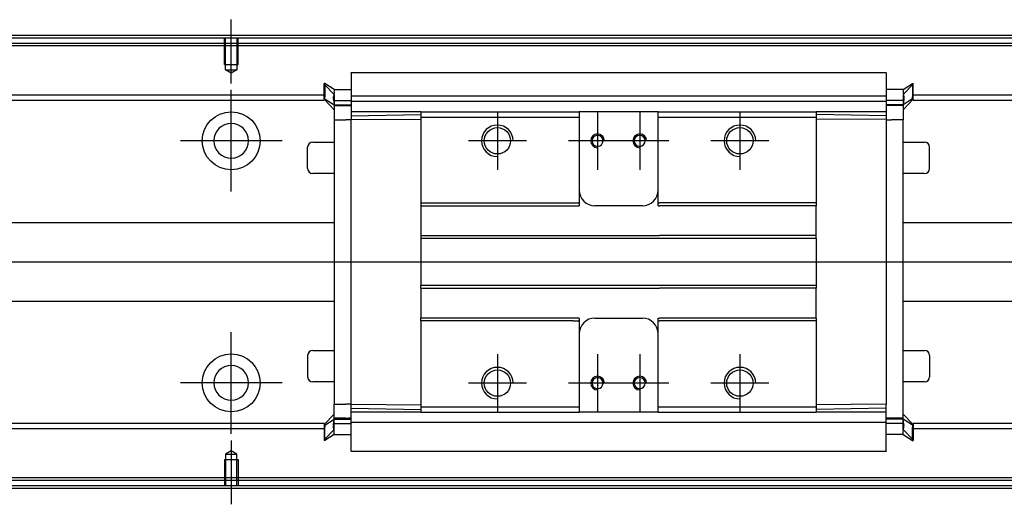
# Model space of a CAD drawing. Header units: millimetres. Extents: x -386 to 3135, y -1989 to 860.
# Tile 488 of 596: x 1646 to 1833, y -798 to -706. Entities that reach past the tile are written whole.
import ezdxf
from ezdxf.lldxf.tags import DXFTag

# ---------------------------------------------------------------- set-up
doc = ezdxf.new("R2010")
doc.units = ezdxf.units.MM
doc.layers.get('0').update_dxf_attribs({"linetype": 'CONTINUOUS'})
tags = doc.linetypes.add('DASHED', pattern=[25.72, 12.86, -12.86]).pattern_tags.tags
tags[6:7] = [DXFTag(74, 4), DXFTag(75, 0), DXFTag(340, '0'), DXFTag(46, 0.0), DXFTag(50, 0.0), DXFTag(44, 0.0), DXFTag(45, 0.0)]
tags[4:5] = [DXFTag(74, 4), DXFTag(75, 0), DXFTag(340, '0'), DXFTag(46, 0.0), DXFTag(50, 0.0), DXFTag(44, 0.0), DXFTag(45, 0.0)]

msp = doc.modelspace()

# ---------------------------------------------------------------- linework, layer by layer
at = {"ltscale": 0.2}
for p, q in [((1685.88, -718.1), (1685.88, -705.95)), ((1685.88, -738.6), (1685.88, -719.3)), ((1736.38, -723.45), (1736.38, -734.45)), ((1755.38, -723.45), (1755.38, -734.45)), ((1763.38, -723.45), (1763.38, -734.45)), ((1782.38, -723.45), (1782.38, -734.45)), ((1695.53, -728.95), (1676.23, -728.95)), ((1741.88, -728.95), (1730.88, -728.95)), ((1760.88, -728.95), (1749.88, -728.95)), ((1768.88, -728.95), (1757.88, -728.95)), ((1787.88, -728.95), (1776.88, -728.95)), ((1685.88, -784.55), (1685.88, -765.25)), ((1736.38, -769.45), (1736.38, -780.45)), ((1755.38, -769.45), (1755.38, -780.45)), ((1763.38, -769.45), (1763.38, -780.45)), ((1782.38, -769.45), (1782.38, -780.45)), ((1695.53, -774.9), (1676.23, -774.9)), ((1741.88, -774.95), (1730.88, -774.95)), ((1760.88, -774.95), (1749.88, -774.95)), ((1768.88, -774.95), (1757.88, -774.95)), ((1787.88, -774.95), (1776.88, -774.95)), ((1685.88, -785.81), (1685.88, -797.95))]:
    msp.add_line(p, q, dxfattribs=at)
at = {"linetype": 'Continuous'}
for p, q in [((1886.76, -709.45), (1615.88, -709.45)), ((1886.52, -710.45), (1615.88, -710.45)), ((1708.63, -716), (1810.13, -716)), ((1708.63, -716.04), (1708.63, -721.35)), ((1810.13, -716.04), (1810.13, -721.35)), ((1703.63, -718.08), (1703.53, -718.08)), ((1703.53, -720.62), (1703.53, -718.08)), ((1703.53, -718.18), (1705.43, -720.16)), ((1705.43, -719.23), (1703.63, -718.08)), ((1703.63, -718.08), (1703.63, -720.62)), ((1813.33, -719.23), (1815.13, -718.08)), ((1815.23, -718.18), (1813.33, -720.16)), ((1815.13, -718.08), (1815.23, -718.08)), ((1815.13, -718.08), (1815.13, -720.62)), ((1815.23, -720.62), (1815.23, -718.08)), ((1703.53, -720.27), (1615.88, -720.27)), ((1703.53, -720.97), (1703.53, -720.62)), ((1703.53, -720.97), (1703.63, -720.97)), ((1703.53, -721.07), (1703.53, -720.97)), ((1703.63, -720.97), (1703.63, -720.62)), ((1703.63, -720.97), (1705.43, -722.12)), ((1705.43, -719.23), (1708.63, -719.23)), ((1708.63, -720.42), (1810.13, -720.42)), ((1813.33, -719.23), (1810.13, -719.23)), ((1810.14, -720.27), (1810.13, -720.27)), ((1815.13, -720.97), (1813.33, -722.12)), ((1815.13, -720.97), (1815.13, -720.62)), ((1815.23, -720.97), (1815.13, -720.97)), ((1934.16, -720.27), (1815.23, -720.27)), ((1815.23, -720.97), (1815.23, -720.62)), ((1815.23, -721.07), (1815.23, -720.97)), ((1703.53, -721.27), (1615.88, -721.27)), ((1705.43, -723.05), (1703.53, -721.07)), ((1705.31, -721.27), (1708.62, -721.27)), ((1705.43, -721.22), (1705.43, -722.27)), ((1705.43, -722.12), (1708.63, -722.12)), ((1705.43, -722.27), (1705.43, -724.97)), ((1708.63, -721.47), (1708.63, -721.35)), ((1708.63, -721.47), (1708.63, -723.47)), ((1810.13, -721.47), (1708.63, -721.47)), ((1810.13, -721.47), (1810.13, -721.35)), ((1810.13, -721.47), (1810.13, -721.35)), ((1810.13, -721.47), (1810.13, -723.47)), ((1813.33, -722.12), (1810.13, -722.12)), ((1813.46, -721.27), (1810.14, -721.27)), ((1813.33, -723.05), (1815.23, -721.07)), ((1813.33, -721.22), (1813.33, -722.27)), ((1813.33, -722.27), (1813.33, -724.97)), ((1933.91, -721.27), (1815.23, -721.27)), ((1721.88, -723.47), (1708.63, -723.47)), ((1708.63, -723.47), (1708.63, -724.2)), ((1708.63, -724.2), (1721.88, -723.97)), ((1708.63, -724.2), (1708.63, -724.93)), ((1721.88, -723.47), (1721.88, -724.47)), ((1721.88, -724.47), (1721.88, -740.75)), ((1751.63, -723.47), (1751.88, -723.47)), ((1751.63, -724.47), (1751.88, -724.47)), ((1751.88, -723.47), (1751.88, -724.47)), ((1766.88, -723.47), (1751.88, -723.47)), ((1751.88, -724.47), (1751.88, -740.75)), ((1766.88, -723.47), (1796.88, -723.47)), ((1766.88, -724.47), (1766.88, -723.47)), ((1766.88, -724.47), (1796.88, -724.47)), ((1766.88, -740.75), (1766.88, -724.47)), ((1796.88, -723.47), (1796.88, -724.47)), ((1810.13, -723.47), (1796.88, -723.47)), ((1810.13, -724.2), (1796.88, -723.97)), ((1796.88, -724.47), (1796.88, -740.75)), ((1810.13, -723.47), (1810.13, -724.2)), ((1810.13, -724.2), (1810.13, -724.93)), ((1705.43, -724.97), (1707.63, -724.97)), ((1705.43, -724.97), (1705.43, -778.93)), ((1708.63, -724.97), (1707.63, -724.97)), ((1708.63, -724.93), (1721.88, -724.84)), ((1708.63, -778.97), (1708.63, -724.93)), ((1810.13, -724.93), (1796.88, -724.84)), ((1810.13, -724.93), (1810.13, -778.97)), ((1810.13, -724.97), (1811.13, -724.97)), ((1813.33, -724.97), (1811.13, -724.97)), ((1813.33, -781.78), (1813.33, -724.97)), ((1700.38, -734.18), (1700.38, -730.18)), ((1700.38, -730.18), (1700.38, -730.18)), ((1701.38, -729.18), (1705.43, -729.18)), ((1813.33, -729.18), (1817.38, -729.18)), ((1818.38, -734.18), (1818.38, -730.18)), ((1705.43, -735.18), (1701.38, -735.18)), ((1817.38, -735.18), (1813.33, -735.18)), ((1721.88, -740.75), (1750.78, -740.75)), ((1721.88, -740.75), (1721.88, -741.3)), ((1721.88, -741.3), (1751.88, -741.3)), ((1721.88, -741.3), (1721.88, -746.95)), ((1751.88, -740.75), (1751.88, -741.3)), ((1763.88, -741.3), (1754.88, -741.3)), ((1766.88, -741.3), (1766.88, -740.75)), ((1766.88, -741.3), (1767.13, -741.3)), ((1783.13, -741.3), (1767.13, -741.3)), ((1796.88, -741.3), (1783.13, -741.3)), ((1796.88, -740.75), (1796.88, -741.3)), ((1796.88, -746.95), (1796.88, -741.3)), ((1632.38, -744.45), (1705.43, -744.45)), ((1813.33, -744.45), (1928.33, -744.45)), ((1721.88, -746.95), (1767.13, -746.95)), ((1721.88, -746.95), (1721.88, -747.5)), ((1783.13, -746.95), (1767.13, -746.95)), ((1796.88, -746.95), (1783.13, -746.95)), ((1796.88, -747.5), (1796.88, -746.95)), ((1796.88, -747.5), (1721.88, -747.5)), ((1721.88, -747.5), (1721.88, -756.4)), ((1796.88, -747.5), (1796.88, -756.4)), ((1796.88, -756.4), (1721.88, -756.4)), ((1721.88, -756.95), (1721.88, -756.4)), ((1796.88, -756.4), (1796.88, -756.95)), ((1721.88, -756.95), (1767.13, -756.95)), ((1721.88, -756.95), (1721.88, -762.6)), ((1783.13, -756.95), (1767.13, -756.95)), ((1796.88, -756.95), (1783.13, -756.95)), ((1796.88, -762.6), (1796.88, -756.95)), ((1705.43, -759.45), (1632.38, -759.45)), ((1924.71, -759.45), (1813.33, -759.45)), ((1751.88, -762.6), (1721.88, -762.6)), ((1721.88, -763.15), (1721.88, -762.6)), ((1750.78, -763.15), (1721.88, -763.15)), ((1721.88, -763.15), (1721.88, -779.43)), ((1751.88, -762.6), (1751.88, -763.15)), ((1751.88, -763.15), (1751.88, -779.43)), ((1754.88, -762.6), (1763.88, -762.6)), ((1766.88, -763.15), (1766.88, -762.6)), ((1766.88, -779.43), (1766.88, -763.15)), ((1783.13, -762.6), (1767.13, -762.6)), ((1796.88, -762.6), (1783.13, -762.6)), ((1796.88, -762.6), (1796.88, -763.15)), ((1796.88, -763.15), (1796.88, -779.43)), ((1701.38, -768.73), (1705.43, -768.73)), ((1813.33, -768.73), (1817.38, -768.73)), ((1700.38, -769.73), (1700.38, -773.73)), ((1818.38, -769.73), (1818.38, -773.73)), ((1705.43, -774.73), (1701.38, -774.73)), ((1817.38, -774.73), (1813.33, -774.73)), ((1818.38, -773.73), (1818.38, -773.73)), ((1705.43, -781.63), (1705.43, -778.93)), ((1705.43, -778.93), (1707.63, -778.93)), ((1708.63, -778.93), (1707.63, -778.93)), ((1810.13, -780.43), (1810.13, -778.93)), ((1708.63, -779.7), (1708.63, -778.97)), ((1708.63, -778.97), (1721.88, -779.07)), ((1708.63, -779.7), (1721.88, -779.93)), ((1708.63, -780.43), (1708.63, -779.7)), ((1708.63, -782.43), (1708.63, -780.43)), ((1721.85, -780.43), (1708.63, -780.43)), ((1721.88, -779.43), (1721.88, -780.43)), ((1751.63, -779.43), (1751.88, -779.43)), ((1751.63, -780.43), (1751.88, -780.43)), ((1751.88, -779.43), (1751.88, -780.43)), ((1766.88, -780.43), (1751.88, -780.43)), ((1766.88, -779.43), (1796.88, -779.43)), ((1766.88, -780.43), (1766.88, -779.43)), ((1766.88, -780.43), (1796.88, -780.43)), ((1810.13, -778.97), (1796.88, -779.07)), ((1796.88, -779.43), (1796.88, -780.43)), ((1810.13, -779.7), (1796.88, -779.93)), ((1810.13, -780.43), (1796.88, -780.43)), ((1810.13, -782.43), (1810.13, -780.43)), ((1703.53, -782.63), (1615.88, -782.63)), ((1705.43, -780.86), (1703.53, -782.83)), ((1703.63, -782.93), (1705.43, -781.78)), ((1705.31, -782.63), (1708.62, -782.63)), ((1705.43, -782.69), (1705.43, -781.63)), ((1705.43, -781.78), (1708.63, -781.78)), ((1810.13, -782.43), (1708.63, -782.43)), ((1708.63, -787.87), (1708.63, -782.43)), ((1708.63, -782.43), (1708.63, -782.56)), ((1813.33, -781.78), (1810.13, -781.78)), ((1810.13, -782.43), (1810.13, -782.56)), ((1810.13, -782.43), (1810.13, -782.56)), ((1810.13, -787.87), (1810.13, -782.56)), ((1813.46, -782.63), (1810.14, -782.63)), ((1813.33, -780.86), (1815.23, -782.83)), ((1813.33, -782.69), (1813.33, -781.63)), ((1815.13, -782.93), (1813.33, -781.78)), ((1919.13, -782.63), (1815.23, -782.63)), ((1703.53, -783.63), (1615.88, -783.63)), ((1703.53, -782.83), (1703.53, -782.93)), ((1703.53, -782.93), (1703.53, -783.29)), ((1703.53, -782.93), (1703.63, -782.93)), ((1703.53, -783.29), (1703.53, -785.83)), ((1703.53, -785.73), (1705.43, -783.75)), ((1703.63, -782.93), (1703.63, -783.29)), ((1703.63, -785.83), (1703.63, -783.29)), ((1815.23, -785.73), (1813.33, -783.75)), ((1815.13, -782.93), (1815.13, -783.29)), ((1815.23, -782.93), (1815.13, -782.93)), ((1815.13, -785.83), (1815.13, -783.29)), ((1815.23, -782.83), (1815.23, -782.93)), ((1815.23, -782.93), (1815.23, -783.29)), ((1815.23, -783.29), (1815.23, -785.83)), ((1918.89, -783.63), (1815.23, -783.63)), ((1703.63, -785.83), (1703.53, -785.83)), ((1705.43, -784.68), (1703.63, -785.83)), ((1705.43, -784.68), (1708.63, -784.68)), ((1813.33, -784.68), (1810.13, -784.68)), ((1813.33, -784.68), (1815.13, -785.83)), ((1815.13, -785.83), (1815.23, -785.83)), ((1810.13, -787.91), (1708.63, -787.91)), ((1866.52, -793.45), (1615.88, -793.45)), ((1866.28, -794.45), (1615.88, -794.45))]:
    msp.add_line(p, q, dxfattribs=at)
at = {"linetype": 'DASHED', "ltscale": 0.1}
for p, q in [((1684.58, -714.45), (1684.58, -709.45)), ((1684.81, -715.45), (1684.81, -709.45)), ((1686.96, -709.45), (1686.96, -715.45)), ((1687.18, -714.45), (1687.18, -709.45)), ((1684.58, -714.45), (1687.18, -714.45)), ((1685.88, -716.1), (1684.81, -715.45)), ((1684.81, -715.45), (1686.96, -715.45)), ((1686.96, -715.45), (1685.88, -716.1)), ((1685.88, -787.81), (1684.81, -788.46)), ((1686.96, -788.46), (1685.88, -787.81)), ((1684.58, -789.45), (1687.18, -789.45)), ((1684.58, -789.45), (1684.58, -794.45)), ((1684.81, -788.46), (1684.81, -794.45)), ((1684.81, -788.46), (1686.96, -788.46)), ((1686.96, -794.45), (1686.96, -788.46)), ((1687.18, -789.45), (1687.18, -794.45))]:
    msp.add_line(p, q, dxfattribs=at)
at = {"linetype": 'DASHED'}
for p, q in [((2155.88, -710.95), (1615.88, -710.95)), ((1708.63, -716.04), (1708.63, -716)), ((1810.13, -716.04), (1810.13, -716)), ((1707.63, -722.27), (1705.43, -722.27)), ((1708.63, -722.27), (1708.13, -722.27)), ((1708.63, -722.77), (1708.63, -722.77)), ((1810.13, -722.77), (1810.13, -722.77)), ((1721.85, -732.15), (1721.88, -732.15)), ((1707.63, -781.63), (1705.43, -781.63)), ((1708.63, -781.63), (1708.13, -781.63)), ((1708.63, -781.13), (1708.63, -781.13)), ((1810.13, -781.13), (1810.13, -781.13)), ((1810.13, -781.63), (1810.63, -781.63)), ((1708.63, -787.87), (1708.63, -787.91)), ((1810.13, -787.87), (1810.13, -787.91)), ((1866.64, -792.95), (1615.88, -792.95))]:
    msp.add_line(p, q, dxfattribs=at)
msp.add_line((2169.88, -752), (1527.88, -751.95))
at = {"linetype": 'Continuous'}
for centre, radius in [((1685.88, -728.95), 5.5), ((1736.38, -728.95), 2.5), ((1782.38, -728.95), 2.5), ((1685.88, -774.9), 5.5), ((1736.38, -774.95), 2.5), ((1782.38, -774.95), 2.5)]:
    msp.add_circle(centre, radius, dxfattribs=at)
at = {"linetype": 'Continuous', "extrusion": (0, 0, -1)}
for centre, radius in [((-1685.88, -728.95), 3.3), ((-1755.38, -728.95), 1.05), ((-1763.38, -728.95), 1.05), ((-1755.38, -774.95), 1.05), ((-1763.38, -774.95), 1.05)]:
    msp.add_circle(centre, radius, dxfattribs=at)
at = {"linetype": 'Continuous', "extrusion": (-6.12303e-17, 0, -1)}
msp.add_circle((-1685.88, -774.9), 3.3, dxfattribs=at)
for centre, radius in [((1736.38, -728.95), 3), ((1782.38, -728.95), 3), ((1755.38, -728.95), 1.3), ((1763.38, -728.95), 1.3), ((1736.38, -774.95), 3), ((1782.38, -774.95), 3), ((1755.38, -774.95), 1.3), ((1763.38, -774.95), 1.3)]:
    msp.add_arc(centre, radius, 0, 270)
at = {"linetype": 'Continuous'}
for centre, radius, start, end in [((1701.38, -730.18), 1, 90, 180), ((1817.38, -730.18), 1, 0, 90), ((1701.38, -734.18), 1, 180, 270), ((1817.38, -734.18), 1, 270, 0), ((1754.88, -738.3), 3, 180, 270), ((1763.88, -738.3), 3, 270, 360), ((1754.88, -765.6), 3, 90, 180), ((1763.88, -765.6), 3, 0, 90), ((1701.38, -769.73), 1, 90, 180), ((1817.38, -769.73), 1, 0, 90), ((1701.38, -773.73), 1, 180, 270), ((1817.38, -773.73), 1, 270, 0)]:
    msp.add_arc(centre, radius, start, end, dxfattribs=at)
for points, degree in [([(1886.88, -708.95), (1615.88, -708.95)], 1), ([(1705.27, -720.92), (1705.29, -720.74), (1705.31, -720.57), (1705.32, -720.41)], 3), ([(1813.49, -720.92), (1813.48, -720.74), (1813.46, -720.57), (1813.44, -720.41)], 3), ([(1705.28, -721.06), (1705.29, -721.13), (1705.3, -721.21), (1705.31, -721.28)], 3), ([(1705.43, -722.27), (1706.43, -722.27)], 1), ([(1706.43, -722.27), (1708.63, -722.27)], 1), ([(1813.33, -722.27), (1810.13, -722.27)], 1), ([(1813.49, -721.06), (1813.48, -721.13), (1813.47, -721.21), (1813.46, -721.28)], 3), ([(1721.88, -723.47), (1751.63, -723.47)], 1), ([(1721.88, -724.47), (1751.63, -724.47)], 1), ([(1750.78, -740.75), (1751.78, -740.75)], 1), ([(1751.88, -740.75), (1751.78, -740.75)], 1), ([(1766.88, -740.75), (1767.13, -740.75)], 1), ([(1783.13, -740.75), (1767.13, -740.75)], 1), ([(1796.88, -740.75), (1783.13, -740.75)], 1), ([(1750.78, -763.15), (1751.78, -763.15)], 1), ([(1751.88, -763.15), (1751.78, -763.15)], 1), ([(1766.88, -762.6), (1767.13, -762.6)], 1), ([(1766.88, -763.15), (1767.13, -763.15)], 1), ([(1783.13, -763.15), (1767.13, -763.15)], 1), ([(1796.88, -763.15), (1783.13, -763.15)], 1), ([(1721.88, -779.43), (1735.63, -779.43)], 1), ([(1721.88, -780.43), (1735.63, -780.43)], 1), ([(1735.63, -779.43), (1736.63, -779.43)], 1), ([(1735.63, -780.43), (1736.63, -780.43)], 1), ([(1736.63, -779.43), (1751.63, -779.43)], 1), ([(1736.63, -780.43), (1751.63, -780.43)], 1), ([(1705.28, -782.85), (1705.29, -782.77), (1705.3, -782.7), (1705.31, -782.63)], 3), ([(1705.43, -781.63), (1706.43, -781.63)], 1), ([(1706.43, -781.63), (1708.63, -781.63)], 1), ([(1813.33, -781.63), (1810.13, -781.63)], 1), ([(1813.49, -782.85), (1813.48, -782.77), (1813.47, -782.7), (1813.46, -782.63)], 3), ([(1705.27, -782.99), (1705.29, -783.17), (1705.31, -783.34), (1705.32, -783.5)], 3), ([(1866.16, -794.95), (1615.88, -794.95)], 1)]:
    msp.add_open_spline(points, degree=degree, dxfattribs=at)
for points, knots in [([(1705.43, -719.23), (1705.44, -719.25), (1705.44, -719.32), (1705.42, -719.54), (1705.4, -719.7), (1705.36, -720.08), (1705.33, -720.31), (1705.3, -720.68), (1705.28, -720.8), (1705.27, -720.92)], [0, 0, 0, 0, 0.287722, 0.287722, 0.57524, 0.57524, 0.866218, 0.866218, 1, 1, 1, 1]), ([(1705.28, -721.06), (1705.27, -721.04), (1705.27, -721.01), (1705.27, -720.97), (1705.27, -720.94), (1705.27, -720.92)], [0, 0, 0, 0, 0.477374, 0.477374, 1, 1, 1, 1]), ([(1813.33, -719.23), (1813.32, -719.25), (1813.33, -719.32), (1813.35, -719.54), (1813.36, -719.7), (1813.41, -720.08), (1813.43, -720.31), (1813.47, -720.68), (1813.48, -720.8), (1813.49, -720.92)], [0, 0, 0, 0, 0.287722, 0.287722, 0.57524, 0.57524, 0.866218, 0.866218, 1, 1, 1, 1]), ([(1813.49, -721.06), (1813.49, -721.04), (1813.49, -721.01), (1813.5, -720.97), (1813.5, -720.94), (1813.49, -720.92)], [0, 0, 0, 0, 0.477374, 0.477374, 1, 1, 1, 1]), ([(1705.31, -721.28), (1705.32, -721.36), (1705.33, -721.44), (1705.36, -721.65), (1705.38, -721.77), (1705.41, -721.96), (1705.42, -722.03), (1705.43, -722.11), (1705.43, -722.12), (1705.43, -722.12)], [0, 0, 0, 0, 0.160093, 0.160093, 0.46629, 0.46629, 0.769268, 0.769268, 1, 1, 1, 1]), ([(1813.46, -721.28), (1813.44, -721.36), (1813.43, -721.44), (1813.4, -721.65), (1813.38, -721.77), (1813.36, -721.96), (1813.35, -722.03), (1813.34, -722.11), (1813.33, -722.12), (1813.33, -722.12)], [0, 0, 0, 0, 0.160093, 0.160093, 0.46629, 0.46629, 0.769268, 0.769268, 1, 1, 1, 1]), ([(1705.31, -782.63), (1705.32, -782.55), (1705.33, -782.47), (1705.36, -782.26), (1705.38, -782.14), (1705.41, -781.95), (1705.42, -781.88), (1705.43, -781.8), (1705.43, -781.78), (1705.43, -781.78)], [0, 0, 0, 0, 0.160093, 0.160093, 0.46629, 0.46629, 0.769268, 0.769268, 1, 1, 1, 1]), ([(1813.46, -782.63), (1813.44, -782.55), (1813.43, -782.47), (1813.4, -782.26), (1813.38, -782.14), (1813.36, -781.95), (1813.35, -781.88), (1813.34, -781.8), (1813.33, -781.78), (1813.33, -781.78)], [0, 0, 0, 0, 0.160093, 0.160093, 0.46629, 0.46629, 0.769268, 0.769268, 1, 1, 1, 1]), ([(1705.28, -782.85), (1705.27, -782.87), (1705.27, -782.89), (1705.27, -782.94), (1705.27, -782.96), (1705.27, -782.99)], [0, 0, 0, 0, 0.477374, 0.477374, 1, 1, 1, 1]), ([(1705.43, -784.68), (1705.44, -784.66), (1705.44, -784.59), (1705.42, -784.37), (1705.4, -784.21), (1705.36, -783.83), (1705.33, -783.6), (1705.3, -783.23), (1705.28, -783.11), (1705.27, -782.99)], [0, 0, 0, 0, 0.287722, 0.287722, 0.57524, 0.57524, 0.866218, 0.866218, 1, 1, 1, 1]), ([(1813.33, -784.68), (1813.32, -784.66), (1813.33, -784.59), (1813.35, -784.37), (1813.36, -784.21), (1813.41, -783.83), (1813.43, -783.6), (1813.47, -783.23), (1813.48, -783.11), (1813.49, -782.99)], [0, 0, 0, 0, 0.287722, 0.287722, 0.57524, 0.57524, 0.866218, 0.866218, 1, 1, 1, 1]), ([(1813.49, -782.85), (1813.49, -782.87), (1813.49, -782.89), (1813.5, -782.94), (1813.5, -782.96), (1813.49, -782.99)], [0, 0, 0, 0, 0.477374, 0.477374, 1, 1, 1, 1])]:
    msp.add_open_spline(points, degree=3, knots=knots, dxfattribs=at)
for points in [[(1705.43, -720.16), (1705.43, -720.21), (1705.43, -721.22)], [(1813.33, -720.16), (1813.33, -720.21), (1813.33, -721.22)], [(1705.43, -783.75), (1705.43, -783.7), (1705.43, -782.69)], [(1813.33, -783.75), (1813.33, -783.7), (1813.33, -782.69)]]:
    msp.add_rational_spline(points, [1, 0.817576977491, 1], degree=2, dxfattribs=at)

doc.saveas('drawing.dxf')
